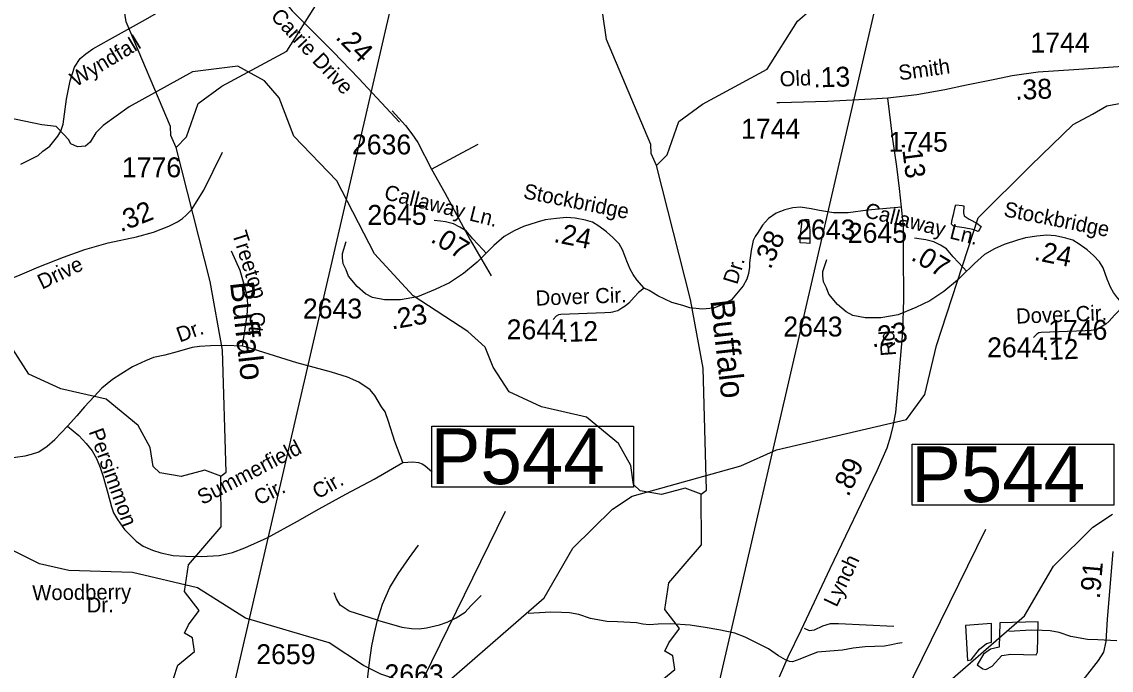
# Model space of a CAD drawing. Extents: x 2169602 to 2449496, y 721995 to 810662.
# Drawn here: x 2436351 to 2443189, y 765345 to 769415 of the extents above; entities that cross this region are included whole.
import ezdxf

# ---------------------------------------------------------------- set-up
doc = ezdxf.new("R2010")
doc.units = 0
doc.layers.add('Default', color=7, linetype='Continuous')

msp = doc.modelspace()

# ---------------------------------------------------------------- linework, layer by layer
at = {"layer": 'Default'}
for p, q in [((2438361.3, 764255.3), (2439386.5, 766343.7)), ((2441377.1, 764142.4), (2442402.3, 766230.9))]:
    msp.add_line(p, q, dxfattribs=at)
for points in [[(2440617.9, 775726.8), (2440213.7, 775291.3), (2439982.2, 775030.5), (2439961.7, 775007.4), (2439802.6, 774841), (2439783.9, 774823.3), (2439750.5, 774773.3), (2439634.8, 774680.9), (2439498.1, 774571.5), (2439361.1, 774462.1), (2439339.4, 774444.7), (2439264.5, 774066.4), (2439225.1, 773868.6), (2439160.8, 773542.9), (2439083.7, 773532), (2439232.9, 773389.9), (2439364, 773265.2), (2439504.2, 773131.6), (2436888.6, 761822.5), (2436868.9, 761380.5), (2436684.3, 761208.8), (2436349.1, 760921)], [(2442520, 773018.7), (2439904.4, 761709.6), (2439884.7, 761267.7), (2439700.2, 761096), (2439364.9, 760808.1), (2439289, 760744.8), (2439133.2, 760613.5), (2439103.3, 760588.4), (2439027.4, 760522.2), (2438993.1, 760493.4), (2438908.5, 760421), (2438852.5, 760363.9), (2438755.9, 760251.3), (2438664.2, 760148.7), (2438544.3, 760016.3), (2438451, 759912.2), (2438351.7, 759817.3), (2438307, 759782.5), (2438122.9, 759638), (2437912.3, 759474.6), (2437598.8, 759243.6), (2437268.7, 759378.4), (2436252.2, 758895)], [(2437319.2, 768625.6), (2437285.1, 768701.7), (2437284.1, 768757.5), (2437005.3, 769415.9), (2436979.2, 769590.3), (2436086.2, 771058.4), (2435958.3, 771398.9), (2435932.2, 771566.7), (2435815.1, 771739.7)], [(2440335, 768512.7), (2440301, 768588.9), (2440299.9, 768644.7), (2440021.1, 769303.1), (2439995, 769477.5), (2439102.1, 770945.6), (2438974.1, 771286.1), (2438948.1, 771453.8), (2438831, 771626.8)], [(2437319.2, 768625.6), (2437385.2, 768693.1), (2437458.2, 768901.5), (2437607.3, 769010.1), (2438014.1, 769231.4), (2438204.2, 769532.6), (2438436.1, 769734.5), (2438651.2, 769858), (2439059.2, 769961.2), (2439308.2, 770123.4), (2439649.2, 770149.3), (2439857.1, 770118.8), (2440399.3, 770137.2), (2440658.2, 770049.9), (2441007.2, 770059.2), (2441182.1, 770134.4), (2441372.2, 770310.9), (2441447.1, 770312.6), (2441556.2, 770205.4), (2441742.1, 769831), (2441868.2, 769697.2), (2442152.2, 769560.3), (2442294.1, 769517.9), (2442544.1, 769503)], [(2440335, 768512.7), (2440401, 768580.3), (2440474, 768788.7), (2440623.1, 768897.2), (2441029.9, 769118.5), (2441220, 769419.8), (2441451.9, 769621.6), (2441667, 769745.1), (2442075.1, 769848.3), (2442324, 770010.6), (2442665, 770036.4), (2442872.9, 770005.9), (2443415.1, 770024.4), (2443674.1, 769937.1), (2444023.1, 769946.4), (2444198, 770021.6), (2444388.1, 770198.1), (2444462.9, 770199.8), (2444572, 770092.6), (2444758, 769718.1), (2444884.1, 769584.4), (2445168.1, 769447.4), (2445310, 769405.1), (2445559.9, 769390.2)], [(2437838.3, 769823), (2437884.9, 769737), (2437943.4, 769631.9), (2437996, 769547), (2438048.6, 769484.9), (2438304.3, 769226.8), (2438465.6, 769058.3), (2438721.3, 768784.7)], [(2436343.5, 768520.6), (2436452.3, 768575.6), (2436483.3, 768603.1), (2436526.3, 768634.1), (2436552.6, 768666.4), (2436576.5, 768696.3), (2436595.6, 768728.5), (2436611.2, 768771.6), (2436631.5, 768929.3), (2436654.2, 769044), (2436681.7, 769131.2), (2436717.5, 769183.8), (2436753.4, 769213.7), (2436796.4, 769244.7), (2436901.5, 769304.5), (2437108.2, 769419.2), (2437200.2, 769471.7)], [(2443773.7, 769171.1), (2443624.8, 769157.7), (2443418.8, 769144.9), (2442953.7, 769114.5), (2442731.6, 769098.8), (2442567.3, 769077), (2442458.7, 769053.5), (2442280.7, 769016.7), (2442144.4, 768988.7), (2441968.8, 768956.6), (2441786.3, 768936.1)], [(2440615.1, 766450.4), (2440515, 766488.5), (2440366, 766448.9), (2440232.1, 766471.3), (2440190, 766511.5), (2440173, 766630), (2440096.9, 766769.3), (2439896, 766934.1), (2439612, 766999), (2439411, 767091.6), (2439310, 767247.9), (2439259.9, 767373.5), (2439151, 767470.9), (2438808, 767694.4), (2438564, 767958.5), (2438328, 768415.9), (2438059.2, 768697), (2437966.1, 768938.3), (2437874, 769045.2), (2437706.1, 769137.2), (2437423.1, 769100.3), (2437025.1, 768882.1), (2436860.9, 768764.4), (2436815.5, 768719), (2436779.6, 768659.2), (2436749.8, 768634.1), (2436700.8, 768630.6), (2436657.8, 768649.7), (2436644.6, 768676), (2436614.8, 768708.2), (2436565.8, 768758.4), (2436477.3, 768768), (2436092.1, 768848.6)], [(2439033.2, 765280.9), (2439629.1, 765800.2), (2439810.1, 766111.4), (2440058.2, 766355.5), (2440182.1, 766438.3), (2440864.1, 766627.8), (2441089, 766728.1), (2441904.1, 766918.2), (2442019.1, 767076.6), (2442092.1, 767383.4), (2442353.2, 768185), (2442684.1, 768512.8), (2442950.2, 768770.2), (2443070.7, 768835.4), (2443161.6, 768888.3), (2443509.2, 768951.9)], [(2441786.3, 768936.1), (2441681.4, 768929.7), (2441407.6, 768915.6), (2441106.3, 768907.1), (2441090.7, 768906.8)], [(2441871.9, 768251.6), (2441859.6, 768368.4), (2441844.2, 768507.8), (2441817.6, 768677.9), (2441786.3, 768936.1)], [(2438676, 768856.2), (2438759.8, 768763.7), (2438800, 768712), (2438836.4, 768656.5), (2438922.5, 768490)], [(2437599.3, 766563.2), (2437633.1, 766588.8), (2437611.2, 767353.5), (2437533.3, 767784.8), (2437319.2, 768625.6)], [(2438922.5, 768490), (2439117.7, 768595.3), (2439215.3, 768646.9)], [(2436241.5, 767788.9), (2436326.3, 767819.9), (2436456.7, 767876.9), (2436611.5, 767938), (2436746, 767986.8), (2436819.3, 768007.2), (2436892.4, 768028.1), (2437070.5, 768064.9), (2437178.3, 768095), (2437273.6, 768132.6), (2437328.8, 768160.1), (2437359, 768180.8), (2437381.8, 768200.5), (2437416.6, 768235.3), (2437494.3, 768358.1), (2437609.8, 768596.7)], [(2438922.5, 768490), (2439006.7, 768342.6), (2439164.6, 768045.9), (2439296.7, 767820.1)], [(2440615.1, 766450.4), (2440648.9, 766476), (2440627, 767240.7), (2440549.1, 767671.9), (2440335, 768512.7)], [(2442266.3, 768122), (2442222.2, 768127.8), (2442198, 768135.5), (2442185.7, 768145.5), (2442191.8, 768173.3), (2442201.3, 768213.7), (2442209.1, 768253.5), (2442212.8, 768265.5), (2442252.9, 768261.9), (2442265, 768260.1), (2442261.1, 768216), (2442265.2, 768198), (2442297.4, 768176.1)], [(2441871.9, 768251.6), (2441662.1, 768232.7), (2441538.5, 768216.3), (2441445.1, 768216.3), (2441357.2, 768230), (2441305, 768241), (2441239.1, 768252), (2441189.6, 768246.5), (2441140.2, 768235.5), (2441085.2, 768213.5), (2441038.5, 768180.6), (2441000, 768139.4), (2440972.6, 768095.5), (2440953.3, 768068), (2440942.3, 768043.3), (2440928.6, 767980.2), (2440917.7, 767903.3), (2440917.6, 767875.9), (2440912.1, 767834.7), (2440901.1, 767799), (2440879.2, 767757.9), (2440837.9, 767708.4), (2440805, 767670), (2440741.8, 767637.1), (2440695.5, 767617.9), (2440620.9, 767612.4), (2440544, 767620.6), (2440500, 767634.3), (2440431.3, 767653.5), (2440343.4, 767694.7), (2440288.5, 767727.7), (2440258.3, 767744.1)], [(2441106.4, 765304.6), (2441160.7, 765428.6), (2441243.7, 765597.7), (2441425.1, 765983), (2441720.2, 766598.8), (2441782.7, 766741.2), (2441805.3, 766816), (2441820.1, 766877.5), (2441837.6, 766963.6), (2441848.8, 767100.9), (2441880.6, 767468.8), (2441887.3, 767674.7), (2441885.2, 767962.7), (2441885.2, 768131.7), (2441871.9, 768251.6)], [(2439264.9, 767962.7), (2439243.9, 767986.1), (2439182.3, 768052.7), (2439139.2, 768103.3), (2439101.2, 768126), (2439060.7, 768146.3), (2439010.1, 768158.9), (2438979.7, 768164), (2438939.2, 768169)], [(2440258.3, 767744.1), (2440211.9, 767794.7), (2440188.4, 767828.5), (2440168.9, 767862.2), (2440148.5, 767913.4), (2440136.2, 767947.1), (2440121.9, 767982.9), (2440099.8, 768020.8), (2440061.7, 768060.9), (2440021.5, 768096.9), (2439972.8, 768132.8), (2439932.6, 768158.2), (2439888.2, 768170.9), (2439824.7, 768183.6), (2439769.6, 768187.8), (2439706.1, 768181.5), (2439636.3, 768173), (2439585.5, 768158.2), (2439500.8, 768130.7), (2439441.5, 768103.2), (2439378, 768067.3), (2439314.2, 768010.7), (2439282.8, 767979.7), (2439264.9, 767962.7)], [(2441297, 768023.3), (2441275.3, 768025), (2441236.7, 768028.8), (2441238.8, 768078.8), (2441246.1, 768147), (2441250, 768172.8), (2441276.1, 768175.4), (2441290, 768173.3), (2441296.6, 768107.4), (2441297, 768053.4), (2441297, 768023.3)], [(2442297.4, 768176.1), (2442301.7, 768174.2), (2442345.8, 768150.5), (2442373.5, 768130.9), (2442363.9, 768116.5), (2442354.2, 768098.6), (2442320, 768110.6), (2442266.3, 768122)], [(2442280.7, 767849.9), (2442259.7, 767873.3), (2442198.1, 767939.8), (2442155.1, 767990.4), (2442117.1, 768013.2), (2442076.6, 768033.4), (2442025.9, 768046.1), (2441995.5, 768051.1), (2441955, 768056.2)], [(2443274.1, 767631.3), (2443227.8, 767681.9), (2443204.2, 767715.6), (2443184.8, 767749.4), (2443164.3, 767800.5), (2443152, 767834.3), (2443137.7, 767870.1), (2443115.7, 767907.9), (2443077.6, 767948.1), (2443037.3, 767984.1), (2442988.7, 768020), (2442948.4, 768045.4), (2442904, 768058.1), (2442840.5, 768070.8), (2442785.4, 768075), (2442721.9, 768068.7), (2442652.1, 768060.2), (2442601.3, 768045.4), (2442516.6, 768017.9), (2442457.4, 767990.4), (2442393.9, 767954.4), (2442330.1, 767897.9), (2442298.6, 767866.8), (2442280.7, 767849.9)], [(2439264.9, 767962.7), (2439209.1, 767907.4), (2439122.8, 767834.4), (2439034.6, 767776.9), (2438946.4, 767734.8), (2438835.1, 767688.8), (2438727.7, 767669.6), (2438628, 767669.6), (2438551.3, 767684.9), (2438509.1, 767707.9), (2438455.4, 767753.9), (2438401.7, 767819.1), (2438386.3, 767857.4), (2438367.1, 767895.7), (2438363.3, 767934.1), (2438363.3, 767960.9), (2438387.5, 768036.4)], [(2437736.3, 767378.9), (2437763.1, 767559.8), (2437767.4, 767596.2), (2437769.3, 767645), (2437764.5, 767687.1), (2437754, 767737.8), (2437721.9, 767854.5), (2437667.9, 767975.1)], [(2442280.7, 767849.9), (2442224.9, 767794.5), (2442138.7, 767721.6), (2442050.4, 767664.1), (2441962.2, 767621.9), (2441851, 767575.9), (2441743.5, 767556.8), (2441643.8, 767556.8), (2441567.1, 767572.1), (2441524.9, 767595.1), (2441471.2, 767641.1), (2441417.5, 767706.2), (2441402.1, 767744.6), (2441383, 767782.9), (2441379.1, 767821.2), (2441379.1, 767848.1), (2441403.3, 767923.6)], [(2440258.3, 767744.1), (2440222.2, 767716.3), (2440193.9, 767686.2), (2440160.4, 767649.1), (2440139.1, 767629.7), (2440117.9, 767617.3), (2440091.4, 767601.4), (2440073, 767596.5), (2440059, 767593.4), (2440048.1, 767590.8), (2440010.1, 767589.1), (2439734.2, 767578.5), (2439720.1, 767576.7), (2439705.9, 767567.9), (2439686.5, 767546.7)], [(2443274.1, 767631.3), (2443238.1, 767603.4), (2443209.8, 767573.4), (2443176.2, 767536.3), (2443155, 767516.9), (2443133.7, 767504.5), (2443107.2, 767488.6), (2443088.8, 767483.7), (2443074.9, 767480.6), (2443064, 767478), (2443025.9, 767476.3), (2442750.1, 767465.6), (2442735.9, 767463.9), (2442721.8, 767455.1), (2442702.3, 767433.9)], [(2437736.3, 767378.9), (2437629.6, 767382.8), (2437534.9, 767380.8), (2437466, 767378), (2437421, 767370.3), (2437326.2, 767344.5), (2437247.8, 767323.4), (2437177.4, 767307.1), (2437126.7, 767287.1), (2437046.3, 767248.8), (2436971.7, 767203.8), (2436920.5, 767169.3), (2436853.5, 767115.8), (2436805.6, 767064.1), (2436743.9, 766998), (2436695.1, 766942.5), (2436637.2, 766877.5)], [(2438743.5, 766649.7), (2438692.8, 766780.8), (2438653.1, 766906.2), (2438631.1, 766966.5), (2438609.1, 766999), (2438566.5, 767069.8), (2438537.8, 767105.2), (2438467, 767154), (2438396.1, 767183.7), (2438294.2, 767215.3), (2438077, 767275.6), (2437803.8, 767360.7), (2437761.2, 767372.2), (2437736.3, 767378.9)], [(2437599.3, 766563.2), (2437499.2, 766601.4), (2437350.1, 766561.7), (2437216.2, 766584.1), (2437174.2, 766624.4), (2437157.2, 766742.8), (2437081.1, 766882.1), (2436880.2, 767046.9), (2436596.2, 767111.8), (2436395.2, 767204.4), (2436294.1, 767360.7)], [(2434804.1, 766035.3), (2434884, 766125.3), (2434973, 766243.9), (2435069.2, 766356.9), (2435123.7, 766406.6), (2435163, 766435.3), (2435208.9, 766460.2), (2435268.7, 766487), (2435410.3, 766536.8), (2435580.2, 766595.1), (2435768.3, 766651.6), (2435872.6, 766670.8), (2435953.9, 766680.3), (2436043.4, 766683.2), (2436201.3, 766680.3), (2436311.3, 766683.2), (2436371.6, 766689.9), (2436411.8, 766700.4), (2436457.8, 766716.7), (2436509.9, 766751.1), (2436558.7, 766794.2), (2436637.2, 766877.5)], [(2436637.2, 766877.5), (2436708, 766818.1), (2436754, 766767.4), (2436791.3, 766721.5), (2436820, 766674.6), (2436842.5, 766617.2), (2436860.7, 766560.7), (2436890.3, 766457.3), (2436912.8, 766371.2), (2436926.2, 766332.9), (2436951.1, 766290.8), (2436995.1, 766227.7), (2437069.3, 766154.9), (2437113.3, 766124.3), (2437171.7, 766099.4), (2437222.4, 766082.2), (2437301.4, 766065), (2437378.9, 766060.2), (2437476.5, 766059.2), (2437589.9, 766065.9), (2437618.6, 766070.7), (2437672.2, 766083.2), (2437751.6, 766112.8), (2437889.9, 766176.9)], [(2437889.9, 766176.9), (2438081.8, 766280.3), (2438216.7, 766358.8), (2438384.7, 766449.7), (2438563.1, 766544.4), (2438743.5, 766649.7)], [(2438743.5, 766649.7), (2438804.8, 766652.6), (2438841.1, 766649.7), (2438863.2, 766641.1), (2438881.3, 766630.6), (2438926.3, 766591.3)], [(2437048.1, 764425.9), (2437291, 764879.2), (2437276.7, 765060.8), (2437276.7, 765209), (2437329.3, 765376.3), (2437433.9, 765463.6), (2437421.4, 765547.6), (2437372.3, 765577), (2437396.2, 765629.6), (2437463.1, 765720.4), (2437372.3, 765839.9), (2437396.2, 766007.2), (2437602.1, 766245), (2437599.3, 766563.2)], [(2440063.9, 764313.1), (2440306.9, 764766.4), (2440292.5, 764948), (2440292.5, 765096.2), (2440345.1, 765263.5), (2440449.7, 765350.8), (2440437.3, 765434.7), (2440388.1, 765464.2), (2440412, 765516.8), (2440478.9, 765607.6), (2440388.1, 765727.1), (2440412, 765894.3), (2440618, 766132.1), (2440615.1, 766450.4)], [(2440063.9, 764313.1), (2440005.1, 764327.4), (2439905, 764421.3), (2439753.1, 764686.9), (2439601.9, 764817.8), (2438858, 765236.5), (2438604.6, 765321), (2438494.9, 765375.5), (2438281, 765517.2), (2437755, 765672.3), (2437454, 765862.1), (2437045, 765959), (2436645.1, 765970.5), (2436462, 766013.6), (2436127.2, 766177.8), (2435501.7, 766318)], [(2439727, 762404.4), (2439851.9, 762444.5), (2440241.1, 762780.9), (2440762.9, 763160.6), (2441180.3, 763748), (2441199.4, 763799.2), (2441238.7, 763964.9), (2441463, 764406), (2441799.9, 764923.8), (2442049, 765168.1), (2442644.9, 765687.3), (2442826, 765998.5), (2443074.1, 766242.7), (2443197.9, 766325.5)], [(2438582.8, 765658.8), (2438614.4, 765759.1), (2438660.9, 765863.7), (2438713.2, 765950.9), (2438784.4, 766052.6), (2438841.1, 766131.1)], [(2443200.4, 766091.3), (2443163.3, 765665.1), (2443155, 765525.8), (2443140.7, 765458.2), (2443106.9, 765406.2), (2443025, 765300.8), (2442922.3, 765185.8), (2442880.7, 765144.2), (2442853.4, 765105.2), (2442815.7, 765042.1), (2442783.2, 764958.9), (2442746.8, 764785.3), (2442700, 764423.3), (2442696.1, 764319.9), (2442703.9, 764063.8), (2442723.4, 763879.1), (2442745.5, 763732.2)], [(2438582.8, 765658.8), (2438406.6, 765715.5), (2438373.2, 765735.9), (2438349.9, 765754.7), (2438325.2, 765792.5), (2438310.7, 765831.8)], [(2438582.8, 765658.8), (2438736.5, 765615.3), (2438796, 765608), (2438844, 765605.1), (2438891.9, 765610.9), (2438973.3, 765631.2), (2439019.8, 765647.2), (2439077.2, 765674.8), (2439133.9, 765709.7), (2439170.2, 765750.4), (2439234.1, 765814.3)], [(2438491.4, 765124.5), (2438517.8, 765269.4), (2438535.9, 765409.6), (2438547.2, 765499), (2438564.6, 765578.9), (2438582.8, 765658.8)], [(2441877.9, 765516.6), (2441848, 765512.2), (2441810.4, 765504.1), (2441766.1, 765495.8), (2441706.3, 765493.5), (2441643.9, 765492.7), (2441570.3, 765484.3), (2441502.5, 765471.9), (2441422.3, 765465.3), (2441344.8, 765458.8), (2441290.8, 765438.6), (2441235.3, 765414.1), (2441189.1, 765397.6), (2441169, 765399.8), (2441145.2, 765411.5), (2441101.2, 765435.2), (2441037, 765478.6), (2440962.8, 765518.1), (2440892.2, 765553.5), (2440826, 765576.9), (2440725.9, 765598.5), (2440640, 765613.9), (2440545.7, 765627.4), (2440423.7, 765636.4), (2440345.8, 765633.6), (2440288.1, 765629.4), (2440250, 765635.1), (2440209.6, 765642.8), (2440089.6, 765650), (2440024, 765651.4), (2439919.7, 765670.8), (2439847.5, 765694.3), (2439789.7, 765705.9), (2439739.2, 765707.4), (2439671.5, 765709.1), (2439529.6, 765702.1)], [(2441262.8, 765608.9), (2441294.2, 765595), (2441325.7, 765598.5), (2441379.9, 765624.7), (2441427, 765638.7), (2441477.7, 765638.7), (2441823.7, 765622.9)], [(2443225.4, 765530), (2443105.5, 765537.1), (2443039.9, 765538.6), (2442935.5, 765558), (2442863.3, 765581.4), (2442805.5, 765593), (2442755, 765594.6), (2442687.4, 765596.2), (2442545.5, 765589.3)]]:
    msp.add_lwpolyline(points, dxfattribs=at)
for points in [[(2438924.3, 766877.4), (2440190.5, 766877.4), (2440190.5, 766493.5), (2438924.3, 766493.5)], [(2441940.2, 766764.6), (2443206.3, 766764.6), (2443206.3, 766380.7), (2441940.2, 766380.7)], [(2442275.2, 765625.9), (2442287.2, 765406.3), (2442311.1, 765410.3), (2442362.9, 765478.2), (2442406.8, 765514.1), (2442438.7, 765522.1), (2442438.7, 765637.9)], [(2442490.5, 765641.9), (2442486.6, 765490.2), (2442430.7, 765478.2), (2442386.9, 765446.3), (2442347, 765378.4), (2442382.9, 765354.5), (2442402.8, 765350.5), (2442442.7, 765370.4), (2442502.5, 765438.3), (2442558.3, 765446.3), (2442717.9, 765442.3), (2442725.8, 765458.2), (2442729.8, 765649.8)]]:
    msp.add_lwpolyline(points, close=True, dxfattribs=at)

# ---------------------------------------------------------------- texts
for s, height, rotation, p in [('Carrie Drive', 95, 313.17767, (2437907.7, 769444.9)), ('Wyndfall', 95, 31.06326, (2436689.7, 769003.5)), ('.24', 125, 315.42166, (2438314.2, 769313.5)), ('Smith', 95, 8.01438, (2441860.6, 769046.9)), ('Old', 95, 2.60956, (2441110.2, 769008.2)), ('.13', 125, 1.61454, (2441320.4, 769002.8)), ('.38', 125, 2.54451, (2442588.3, 768924.3)), ('.13', 125, 277.31465, (2441871.9, 768656.7)), ('Stockbridge', 95, 348.69946, (2439494, 768308.4)), ('Callaway Ln.', 95, 345.97599, (2438619.6, 768302.8)), ('.32', 125, 21.52257, (2436971.2, 768093.8)), ('Callaway Ln.', 95, 345.97599, (2441635.5, 768189.9)), ('Stockbridge', 95, 348.69946, (2442509.8, 768195.6)), ('.24', 125, 348.69946, (2439684.4, 768034)), ('Treetop', 95, 287.63841, (2437669.2, 768086)), ('.07', 125, 329.05718, (2438910.1, 768037.5)), ('.38', 125, 66.01951, (2441049.9, 767856.5)), ('.07', 125, 329.05718, (2441925.9, 767924.7)), ('.24', 125, 348.69946, (2442700.3, 767921.1)), ('Drive', 95, 25.83124, (2436478, 767733.2)), ('Dr.', 95, 72.88376, (2440840.9, 767761.4)), ('Buffalo', 150, 276.45216, (2437657.2, 767778.4)), ('Dover Cir.', 95, 2.20083, (2439577.8, 767633.1)), ('.23', 125, 10.11592, (2438673.6, 767483)), ('.23', 125, 10.11592, (2438673.6, 767483)), ('Buffalo', 150, 276.45216, (2440673, 767665.6)), ('Ct.', 95, 263.93427, (2437787.3, 767599.5)), ('Dover Cir.', 95, 2.20083, (2442593.6, 767520.3)), ('Dr.', 95, 19.66691, (2437341.8, 767401.9)), ('.12', 125, 2.20083, (2439738.4, 767404.3)), ('.23', 125, 10.11592, (2441689.5, 767370.2)), ('.23', 125, 10.11592, (2441689.5, 767370.2)), ('Rd.', 95, 94.54092, (2441838.6, 767320.5)), ('.12', 125, 2.20083, (2442754.2, 767291.5)), ('Persimmon', 95, 289.94526, (2436769.2, 766843.3)), ('Summerfield', 95, 27.5736, (2437484, 766380.9)), ('.89', 125, 64.59776, (2441539.3, 766429.1)), ('Cir.', 95, 29.63654, (2438208.6, 766416.4)), ('Cir.', 95, 26.58163, (2437838, 766377.8)), ('Lynch', 95, 64.27456, (2441465.1, 765735.8)), ('.91', 125, 85.02411, (2443117.4, 765790)), ('Woodberry', 95, 0.63856, (2436416.8, 765784)), ('Dr.', 95, 0.81106, (2436758.7, 765707.5))]:
    msp.add_text(s, height=height, rotation=rotation, dxfattribs=at).set_placement(p)
for s, height, p in [('1744', 125, (2442681.8, 769221.9)), ('1744', 125, (2440865.5, 768681.5)), ('2636', 125, (2438423, 768582.8)), ('1745', 125, (2441791.7, 768599.4)), ('1776', 125, (2436978.9, 768439.3)), ('2645', 125, (2438519.9, 768140.6)), ('2643', 125, (2441211.8, 768049.2)), ('2645', 125, (2441535.8, 768027.8)), ('2643', 125, (2438115.1, 767552.8)), ('2644', 125, (2439394.3, 767422.2)), ('2643', 125, (2441130.9, 767439.9)), ('1746', 125, (2442793.4, 767419.2)), ('2644', 125, (2442410.1, 767309.3)), ('P544', 350, (2438917.2, 766513.3)), ('P544', 350, (2441933, 766400.5)), ('2659', 125, (2437822.7, 765383.4)), ('2663', 125, (2438627.4, 765257.1))]:
    msp.add_text(s, height=height, dxfattribs=at).set_placement(p)

doc.saveas('drawing.dxf')
